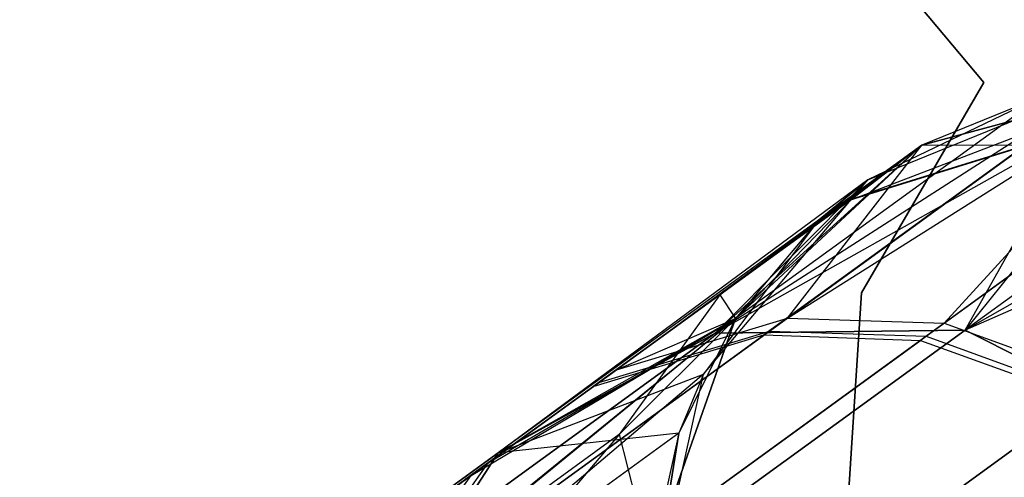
# Model space of a CAD drawing. Extents: x 0.3 to 7.1, y -3.38 to 3.38.
# Tile 601 of 604: x 6.1477 to 6.333, y 1.9646 to 2.0507. Entities that reach past the tile are written whole.
import ezdxf

# ---------------------------------------------------------------- set-up
doc = ezdxf.new("R2010")
doc.units = 0
doc.header["$LTSCALE"] = 2.54
doc.layers.get('0').update_dxf_attribs({"linetype": 'CONTINUOUS'})

# ---------------------------------------------------------------- blocks, each defined once
blk = doc.blocks.new('SINGLES_AVVSTL_STL')
at = {"color": 0}
for p, q in [((6.32914, 2.03889, 1.7), (6.16829, 2.23117, 1.7)), ((6.16829, 2.23117, 1.9), (6.32914, 2.03889, 1.9)), ((6.16829, 2.23117, 1.9), (6.32914, 2.03889, 1.9)), ((6.32914, 2.03889, 1.7), (6.16829, 2.23117, 1.7)), ((6.36364, 2.03966, 23.18265), (6.27858, 1.99171, 22.51622)), ((6.36364, 2.03966, 23.18265), (6.27858, 1.99171, 22.51622)), ((6.29216, 1.99456, 52.54603), (6.36364, 2.03966, 51.88278)), ((6.29216, 1.99456, 52.54603), (6.36364, 2.03966, 51.88278)), ((6.30397, 2.01675, 57.22551), (6.36364, 2.03966, 57.56742)), ((6.30397, 2.01675, 57.22551), (6.36364, 2.03966, 57.56742)), ((6.36364, 2.03966, 23.18265), (6.31746, 2.02709, 51.88278)), ((6.31746, 2.02709, 51.88278), (6.36364, 2.03966, 51.88278)), ((6.36364, 2.03966, 23.18265), (6.31746, 2.02709, 51.88278)), ((6.31746, 2.02709, 51.88278), (6.36364, 2.03966, 51.88278)), ((6.36364, 2.03966, 58.76742), (6.31746, 2.02709, 58.76742)), ((6.36364, 2.03966, 57.56742), (6.31746, 2.02709, 57.56742)), ((6.36364, 2.03966, 58.76742), (6.31746, 2.02709, 58.76742)), ((6.36364, 2.03966, 57.56742), (6.31746, 2.02709, 57.56742)), ((6.32166, 1.99358, 52.55134), (6.36364, 2.03966, 51.88278)), ((6.32166, 1.99358, 52.55134), (6.36364, 2.03966, 51.88278)), ((6.36364, 2.03966, 23.18265), (6.32562, 1.99228, 22.50739)), ((6.36364, 2.03966, 23.18265), (6.32562, 1.99228, 22.50739)), ((6.35161, 2.03864, 17.50622), (6.27858, 1.99171, 18.17265)), ((6.35161, 2.03864, 17.50622), (6.27858, 1.99171, 18.17265)), ((6.3061, 1.99927, 1.9), (6.32914, 2.03889, 1.9)), ((6.32914, 2.03889, 1.7), (6.3061, 1.99927, 1.7)), ((6.32914, 2.03889, 1.7), (6.3061, 1.99927, 1.7)), ((6.3061, 1.99927, 1.9), (6.32914, 2.03889, 1.9)), ((6.30728, 2.02059, 1.70622), (6.35161, 2.03864, 1.70622)), ((6.30728, 2.02059, 1.70622), (6.35161, 2.03864, 1.70622)), ((6.32166, 1.99358, 52.55134), (6.38311, 2.03823, 51.88278)), ((6.32166, 1.99358, 52.55134), (6.38311, 2.03823, 51.88278)), ((6.32562, 1.99228, 18.18148), (6.35161, 2.03864, 17.50622)), ((6.32562, 1.99228, 18.18148), (6.35161, 2.03864, 17.50622)), ((6.32914, 2.03889, 1.9), (6.32914, 2.03889, 1.7)), ((6.32914, 2.03889, 1.9), (6.32914, 2.03889, 1.7)), ((6.33978, 2.03618, 17.50622), (6.27858, 1.99171, 18.17265)), ((6.33978, 2.03618, 17.50622), (6.27858, 1.99171, 18.17265)), ((6.33978, 2.03618, 23.18265), (6.27858, 1.99171, 22.51622)), ((6.33978, 2.03618, 23.18265), (6.27858, 1.99171, 22.51622)), ((6.33978, 2.03618, 17.50622), (6.30728, 2.02059, 17.50622)), ((6.33978, 2.03618, 17.50622), (6.30728, 2.02059, 17.50622)), ((6.33978, 2.03618, 17.50622), (6.30728, 2.02059, 1.70622)), ((6.33978, 2.03618, 17.50622), (6.30728, 2.02059, 1.70622)), ((6.33978, 2.03618, 23.18265), (6.31746, 2.02709, 51.88278)), ((6.33978, 2.03618, 23.18265), (6.31746, 2.02709, 51.88278)), ((6.33978, 2.03618, 23.18265), (6.31746, 2.02709, 23.18265)), ((6.33978, 2.03618, 23.18265), (6.31746, 2.02709, 23.18265)), ((6.38763, 2.03734, 17.50622), (6.32562, 1.99228, 18.18148)), ((6.38763, 2.03734, 17.50622), (6.32562, 1.99228, 18.18148)), ((6.38763, 2.03734, 23.18265), (6.32562, 1.99228, 22.50739)), ((6.38763, 2.03734, 23.18265), (6.32562, 1.99228, 22.50739)), ((6.39925, 2.03402, 17.50622), (6.32562, 1.99228, 18.18148)), ((6.39925, 2.03402, 17.50622), (6.32562, 1.99228, 18.18148)), ((6.41037, 2.02933, 23.18265), (6.32562, 1.99228, 22.50739)), ((6.41037, 2.02933, 23.18265), (6.32562, 1.99228, 22.50739)), ((6.31746, 2.02709, 23.18265), (6.23773, 1.96916, 22.52687)), ((6.31746, 2.02709, 23.18265), (6.23773, 1.96916, 22.52687)), ((6.26002, 1.98481, 52.53879), (6.31746, 2.02709, 51.88278)), ((6.26002, 1.98481, 52.53879), (6.31746, 2.02709, 51.88278)), ((6.31746, 2.02709, 23.18265), (6.27858, 1.99171, 22.51622)), ((6.31746, 2.02709, 23.18265), (6.27858, 1.99171, 22.51622)), ((6.27945, 1.99893, 57.22904), (6.31746, 2.02709, 57.56742)), ((6.27945, 1.99893, 57.22904), (6.31746, 2.02709, 57.56742)), ((6.31746, 2.02709, 23.18265), (6.28241, 1.99449, 51.88278)), ((6.28241, 1.99449, 51.88278), (6.31746, 2.02709, 51.88278)), ((6.31746, 2.02709, 23.18265), (6.28241, 1.99449, 51.88278)), ((6.28241, 1.99449, 51.88278), (6.31746, 2.02709, 51.88278)), ((6.31746, 2.02709, 58.76742), (6.28241, 1.99449, 58.76742)), ((6.31746, 2.02709, 57.56742), (6.28241, 1.99449, 57.56742)), ((6.31746, 2.02709, 58.76742), (6.28241, 1.99449, 58.76742)), ((6.31746, 2.02709, 57.56742), (6.28241, 1.99449, 57.56742)), ((6.3366, 2.02685, 57.22174), (6.28775, 1.99136, 56.88074)), ((6.3366, 2.02685, 57.22174), (6.28775, 1.99136, 56.88074)), ((6.28879, 1.99211, 59.44865), (6.33687, 2.02704, 59.11033)), ((6.28879, 1.99211, 59.44865), (6.33687, 2.02704, 59.11033)), ((6.29216, 1.99456, 52.54603), (6.31746, 2.02709, 51.88278)), ((6.29216, 1.99456, 52.54603), (6.31746, 2.02709, 51.88278)), ((6.30397, 2.01675, 57.22551), (6.31746, 2.02709, 57.56742)), ((6.30397, 2.01675, 57.22551), (6.31746, 2.02709, 57.56742)), ((6.3366, 2.02685, 57.22174), (6.30397, 2.01675, 57.22551)), ((6.3366, 2.02685, 57.22174), (6.30397, 2.01675, 57.22551)), ((6.30424, 2.01694, 59.10659), (6.31746, 2.02709, 58.76742)), ((6.30424, 2.01694, 59.10659), (6.31746, 2.02709, 58.76742)), ((6.33687, 2.02704, 59.11033), (6.30424, 2.01694, 59.10659)), ((6.33687, 2.02704, 59.11033), (6.30424, 2.01694, 59.10659)), ((6.31746, 2.02709, 23.18265), (6.31746, 2.02709, 51.88278)), ((6.31746, 2.02709, 23.18265), (6.31746, 2.02709, 51.88278)), ((6.33687, 2.02704, 59.11033), (6.31746, 2.02709, 58.76742)), ((6.33687, 2.02704, 59.11033), (6.31746, 2.02709, 58.76742)), ((6.31746, 2.02709, 57.56742), (6.31746, 2.02709, 58.76742)), ((6.31746, 2.02709, 57.56742), (6.31746, 2.02709, 58.76742)), ((6.36646, 2.02613, 57.21897), (6.31721, 1.99035, 56.87524)), ((6.36646, 2.02613, 57.21897), (6.31721, 1.99035, 56.87524)), ((6.31826, 1.99111, 59.4541), (6.36672, 2.02632, 59.11307)), ((6.31826, 1.99111, 59.4541), (6.36672, 2.02632, 59.11307)), ((6.30728, 2.02059, 17.50622), (6.23773, 1.96916, 18.162)), ((6.30728, 2.02059, 17.50622), (6.23773, 1.96916, 18.162)), ((6.27641, 1.98401, 1.70622), (6.30728, 2.02059, 1.70622)), ((6.27641, 1.98401, 1.70622), (6.30728, 2.02059, 1.70622)), ((6.27858, 1.99171, 18.17265), (6.30728, 2.02059, 17.50622)), ((6.27858, 1.99171, 18.17265), (6.30728, 2.02059, 17.50622)), ((6.30728, 2.02059, 17.50622), (6.29795, 2.01292, 17.50622)), ((6.29795, 2.01292, 17.50622), (6.30728, 2.02059, 1.70622)), ((6.30728, 2.02059, 17.50622), (6.29795, 2.01292, 17.50622)), ((6.29795, 2.01292, 17.50622), (6.30728, 2.02059, 1.70622)), ((6.30728, 2.02059, 17.50622), (6.30728, 2.02059, 1.70622)), ((6.30728, 2.02059, 17.50622), (6.30728, 2.02059, 1.70622)), ((6.30424, 2.01694, 59.10659), (6.23265, 1.96492, 59.43426)), ((6.30424, 2.01694, 59.10659), (6.23265, 1.96492, 59.43426)), ((6.30397, 2.01675, 57.22551), (6.25565, 1.98164, 56.88823)), ((6.30397, 2.01675, 57.22551), (6.25565, 1.98164, 56.88823)), ((6.25668, 1.98239, 59.44122), (6.30424, 2.01694, 59.10659)), ((6.25668, 1.98239, 59.44122), (6.30424, 2.01694, 59.10659)), ((6.30397, 2.01675, 57.22551), (6.27945, 1.99893, 57.22904)), ((6.30397, 2.01675, 57.22551), (6.27945, 1.99893, 57.22904)), ((6.30424, 2.01694, 59.10659), (6.28241, 1.99449, 58.76742)), ((6.30424, 2.01694, 59.10659), (6.28241, 1.99449, 58.76742)), ((6.29795, 2.01292, 17.50622), (6.23773, 1.96916, 18.162)), ((6.29795, 2.01292, 17.50622), (6.23773, 1.96916, 18.162)), ((6.29795, 2.01292, 23.18265), (6.23773, 1.96916, 22.52687)), ((6.29795, 2.01292, 23.18265), (6.23773, 1.96916, 22.52687)), ((6.29795, 2.01292, 17.50622), (6.27641, 1.98401, 17.50622)), ((6.29795, 2.01292, 17.50622), (6.27641, 1.98401, 17.50622)), ((6.29795, 2.01292, 17.50622), (6.27641, 1.98401, 1.70622)), ((6.29795, 2.01292, 17.50622), (6.27641, 1.98401, 1.70622)), ((6.29795, 2.01292, 23.18265), (6.28241, 1.99449, 51.88278)), ((6.29795, 2.01292, 23.18265), (6.28241, 1.99449, 51.88278)), ((6.29795, 2.01292, 23.18265), (6.28241, 1.99449, 23.18265)), ((6.29795, 2.01292, 23.18265), (6.28241, 1.99449, 23.18265)), ((6.27945, 1.99893, 57.22904), (6.23163, 1.96418, 56.89525)), ((6.27945, 1.99893, 57.22904), (6.23163, 1.96418, 56.89525)), ((6.27945, 1.99893, 57.22904), (6.26052, 1.9726, 57.23264)), ((6.27945, 1.99893, 57.22904), (6.26052, 1.9726, 57.23264)), ((6.27945, 1.99893, 57.22904), (6.28241, 1.99449, 57.56742)), ((6.27945, 1.99893, 57.22904), (6.28241, 1.99449, 57.56742)), ((6.30316, 1.95353, 1.9), (6.3061, 1.99927, 1.9)), ((6.3061, 1.99927, 1.7), (6.30316, 1.95353, 1.7)), ((6.3061, 1.99927, 1.7), (6.30316, 1.95353, 1.7)), ((6.30316, 1.95353, 1.9), (6.3061, 1.99927, 1.9)), ((6.3061, 1.99927, 1.7), (6.3061, 1.99927, 1.9)), ((6.3061, 1.99927, 1.7), (6.3061, 1.99927, 1.9)), ((6.29216, 1.99456, 52.54603), (6.21383, 1.93765, 52.87981)), ((6.29216, 1.99456, 52.54603), (6.21383, 1.93765, 52.87981)), ((6.21421, 1.93896, 59.42719), (6.28241, 1.99449, 58.76742)), ((6.21421, 1.93896, 59.42719), (6.28241, 1.99449, 58.76742)), ((6.21748, 1.94133, 52.52513), (6.28241, 1.99449, 51.88278)), ((6.21748, 1.94133, 52.52513), (6.28241, 1.99449, 51.88278)), ((6.23265, 1.96492, 59.43426), (6.28241, 1.99449, 58.76742)), ((6.23265, 1.96492, 59.43426), (6.28241, 1.99449, 58.76742)), ((6.23595, 1.96732, 52.53201), (6.28241, 1.99449, 51.88278)), ((6.23595, 1.96732, 52.53201), (6.28241, 1.99449, 51.88278)), ((6.28241, 1.99449, 23.18265), (6.23773, 1.96916, 22.52687)), ((6.28241, 1.99449, 23.18265), (6.23773, 1.96916, 22.52687)), ((6.32166, 1.99358, 52.55134), (6.2427, 1.93621, 52.88779)), ((6.32166, 1.99358, 52.55134), (6.2427, 1.93621, 52.88779)), ((6.26002, 1.98481, 52.53879), (6.29216, 1.99456, 52.54603)), ((6.26002, 1.98481, 52.53879), (6.29216, 1.99456, 52.54603)), ((6.26002, 1.98481, 52.53879), (6.28241, 1.99449, 51.88278)), ((6.26002, 1.98481, 52.53879), (6.28241, 1.99449, 51.88278)), ((6.26052, 1.9726, 57.23264), (6.28241, 1.99449, 57.56742)), ((6.26052, 1.9726, 57.23264), (6.28241, 1.99449, 57.56742)), ((6.28241, 1.99449, 23.18265), (6.26652, 1.94934, 51.88278)), ((6.26652, 1.94934, 51.88278), (6.28241, 1.99449, 51.88278)), ((6.28241, 1.99449, 23.18265), (6.26652, 1.94934, 51.88278)), ((6.26652, 1.94934, 51.88278), (6.28241, 1.99449, 51.88278)), ((6.28241, 1.99449, 58.76742), (6.26652, 1.94934, 58.76742)), ((6.28241, 1.99449, 57.56742), (6.26652, 1.94934, 57.56742)), ((6.28241, 1.99449, 58.76742), (6.26652, 1.94934, 58.76742)), ((6.28241, 1.99449, 57.56742), (6.26652, 1.94934, 57.56742)), ((6.28241, 1.99449, 23.18265), (6.27172, 1.97288, 23.18265)), ((6.28241, 1.99449, 23.18265), (6.27172, 1.97288, 23.18265)), ((6.28241, 1.99449, 23.18265), (6.28241, 1.99449, 51.88278)), ((6.28241, 1.99449, 23.18265), (6.28241, 1.99449, 51.88278)), ((6.28241, 1.99449, 57.56742), (6.28241, 1.99449, 58.76742)), ((6.28241, 1.99449, 57.56742), (6.28241, 1.99449, 58.76742)), ((6.29216, 1.99456, 52.54603), (6.32166, 1.99358, 52.55134)), ((6.29216, 1.99456, 52.54603), (6.32166, 1.99358, 52.55134)), ((6.32166, 1.99358, 52.55134), (6.35216, 1.98254, 52.55548)), ((6.32166, 1.99358, 52.55134), (6.35216, 1.98254, 52.55548)), ((6.09808, 1.86057, 18.80517), (6.27858, 1.99171, 18.17265)), ((6.09808, 1.86057, 18.80517), (6.27858, 1.99171, 18.17265)), ((6.27858, 1.99171, 22.51622), (6.09808, 1.86057, 21.8837)), ((6.27858, 1.99171, 22.51622), (6.09808, 1.86057, 21.8837)), ((6.14272, 1.8594, 18.82238), (6.32562, 1.99228, 18.18148)), ((6.14272, 1.8594, 18.82238), (6.32562, 1.99228, 18.18148)), ((6.32562, 1.99228, 22.50739), (6.14272, 1.8594, 21.86649)), ((6.32562, 1.99228, 22.50739), (6.14272, 1.8594, 21.86649)), ((6.20882, 1.93401, 59.78181), (6.28879, 1.99211, 59.44865)), ((6.20882, 1.93401, 59.78181), (6.28879, 1.99211, 59.44865)), ((6.23773, 1.96916, 18.162), (6.27858, 1.99171, 18.17265)), ((6.23773, 1.96916, 18.162), (6.27858, 1.99171, 18.17265)), ((6.27858, 1.99171, 22.51622), (6.23773, 1.96916, 22.52687)), ((6.27858, 1.99171, 22.51622), (6.23773, 1.96916, 22.52687)), ((6.25668, 1.98239, 59.44122), (6.28879, 1.99211, 59.44865)), ((6.25668, 1.98239, 59.44122), (6.28879, 1.99211, 59.44865)), ((6.27858, 1.99171, 18.17265), (6.32562, 1.99228, 18.18148)), ((6.27858, 1.99171, 18.17265), (6.32562, 1.99228, 18.18148)), ((6.32562, 1.99228, 22.50739), (6.27858, 1.99171, 22.51622)), ((6.32562, 1.99228, 22.50739), (6.27858, 1.99171, 22.51622)), ((6.28879, 1.99211, 59.44865), (6.31826, 1.99111, 59.4541)), ((6.28879, 1.99211, 59.44865), (6.31826, 1.99111, 59.4541)), ((6.32562, 1.99228, 18.18148), (6.36806, 1.97073, 18.18647)), ((6.32562, 1.99228, 18.18148), (6.36806, 1.97073, 18.18647)), ((6.36806, 1.97073, 22.5024), (6.32562, 1.99228, 22.50739)), ((6.36806, 1.97073, 22.5024), (6.32562, 1.99228, 22.50739)), ((6.20727, 1.93288, 56.54774), (6.28775, 1.99136, 56.88074)), ((6.20727, 1.93288, 56.54774), (6.28775, 1.99136, 56.88074)), ((6.23609, 1.93141, 56.53958), (6.31721, 1.99035, 56.87524)), ((6.23609, 1.93141, 56.53958), (6.31721, 1.99035, 56.87524)), ((6.23765, 1.93254, 59.78992), (6.31826, 1.99111, 59.4541)), ((6.23765, 1.93254, 59.78992), (6.31826, 1.99111, 59.4541)), ((6.25565, 1.98164, 56.88823), (6.28775, 1.99136, 56.88074)), ((6.25565, 1.98164, 56.88823), (6.28775, 1.99136, 56.88074)), ((6.28775, 1.99136, 56.88074), (6.31721, 1.99035, 56.87524)), ((6.28775, 1.99136, 56.88074), (6.31721, 1.99035, 56.87524)), ((6.31721, 1.99035, 56.87524), (6.34768, 1.97928, 56.87096)), ((6.31721, 1.99035, 56.87524), (6.34768, 1.97928, 56.87096)), ((6.31826, 1.99111, 59.4541), (6.34874, 1.98005, 59.45836)), ((6.31826, 1.99111, 59.4541), (6.34874, 1.98005, 59.45836)), ((6.26002, 1.98481, 52.53879), (6.18254, 1.92852, 52.86893)), ((6.26002, 1.98481, 52.53879), (6.18254, 1.92852, 52.86893)), ((6.27641, 1.98401, 17.50622), (6.21242, 1.92979, 18.15197)), ((6.27641, 1.98401, 17.50622), (6.21242, 1.92979, 18.15197)), ((6.23595, 1.96732, 52.53201), (6.26002, 1.98481, 52.53879)), ((6.23595, 1.96732, 52.53201), (6.26002, 1.98481, 52.53879)), ((6.23773, 1.96916, 18.162), (6.27641, 1.98401, 17.50622)), ((6.23773, 1.96916, 18.162), (6.27641, 1.98401, 17.50622)), ((6.26608, 1.93727, 1.70622), (6.27641, 1.98401, 1.70622)), ((6.26608, 1.93727, 1.70622), (6.27641, 1.98401, 1.70622)), ((6.27641, 1.98401, 17.50622), (6.27172, 1.97288, 17.50622)), ((6.27641, 1.98401, 1.70622), (6.27172, 1.97288, 17.50622)), ((6.27641, 1.98401, 17.50622), (6.27172, 1.97288, 17.50622)), ((6.27641, 1.98401, 1.70622), (6.27172, 1.97288, 17.50622)), ((6.27641, 1.98401, 1.70622), (6.27641, 1.98401, 17.50622)), ((6.27641, 1.98401, 1.70622), (6.27641, 1.98401, 17.50622)), ((6.17758, 1.92492, 59.77075), (6.25668, 1.98239, 59.44122)), ((6.17758, 1.92492, 59.77075), (6.25668, 1.98239, 59.44122)), ((6.35216, 1.98254, 52.55548), (6.27271, 1.92481, 52.89401)), ((6.35216, 1.98254, 52.55548), (6.27271, 1.92481, 52.89401)), ((6.17605, 1.9238, 56.55886), (6.25565, 1.98164, 56.88823)), ((6.17605, 1.9238, 56.55886), (6.25565, 1.98164, 56.88823)), ((6.26606, 1.91998, 56.5332), (6.34768, 1.97928, 56.87096)), ((6.26606, 1.91998, 56.5332), (6.34768, 1.97928, 56.87096)), ((6.26763, 1.92112, 59.79626), (6.34874, 1.98005, 59.45836)), ((6.26763, 1.92112, 59.79626), (6.34874, 1.98005, 59.45836)), ((6.27172, 1.97288, 17.50622), (6.21242, 1.92979, 18.15197)), ((6.27172, 1.97288, 17.50622), (6.21242, 1.92979, 18.15197)), ((6.27172, 1.97288, 23.18265), (6.21242, 1.92979, 22.5369)), ((6.27172, 1.97288, 23.18265), (6.21242, 1.92979, 22.5369)), ((6.27172, 1.97288, 23.18265), (6.23773, 1.96916, 22.52687)), ((6.27172, 1.97288, 23.18265), (6.23773, 1.96916, 22.52687)), ((6.27172, 1.97288, 17.50622), (6.26608, 1.93727, 17.50622)), ((6.26608, 1.93727, 1.70622), (6.27172, 1.97288, 17.50622)), ((6.26608, 1.93727, 1.70622), (6.27172, 1.97288, 17.50622)), ((6.27172, 1.97288, 17.50622), (6.26608, 1.93727, 17.50622)), ((6.27172, 1.97288, 23.18265), (6.26652, 1.94934, 51.88278)), ((6.27172, 1.97288, 23.18265), (6.26652, 1.94934, 51.88278)), ((6.27172, 1.97288, 23.18265), (6.26652, 1.94934, 23.18265)), ((6.27172, 1.97288, 23.18265), (6.26652, 1.94934, 23.18265)), ((6.26052, 1.9726, 57.23264), (6.20408, 1.9063, 56.90856)), ((6.26052, 1.9726, 57.23264), (6.20408, 1.9063, 56.90856)), ((6.26052, 1.9726, 57.23264), (6.21321, 1.93823, 56.90238)), ((6.26052, 1.9726, 57.23264), (6.21321, 1.93823, 56.90238)), ((6.26052, 1.9726, 57.23264), (6.26652, 1.94934, 57.56742)), ((6.26052, 1.9726, 57.23264), (6.26652, 1.94934, 57.56742)), ((6.06011, 1.84011, 18.78441), (6.23773, 1.96916, 18.162)), ((6.06011, 1.84011, 18.78441), (6.23773, 1.96916, 18.162)), ((6.23773, 1.96916, 22.52687), (6.06011, 1.84011, 21.90446)), ((6.23773, 1.96916, 22.52687), (6.06011, 1.84011, 21.90446)), ((6.23595, 1.96732, 52.53201), (6.15927, 1.91161, 52.85874)), ((6.23595, 1.96732, 52.53201), (6.15927, 1.91161, 52.85874)), ((6.21242, 1.92979, 18.15197), (6.23773, 1.96916, 18.162)), ((6.21242, 1.92979, 18.15197), (6.23773, 1.96916, 18.162)), ((6.23773, 1.96916, 22.52687), (6.21242, 1.92979, 22.5369)), ((6.23773, 1.96916, 22.52687), (6.21242, 1.92979, 22.5369)), ((6.21748, 1.94133, 52.52513), (6.23595, 1.96732, 52.53201)), ((6.21748, 1.94133, 52.52513), (6.23595, 1.96732, 52.53201)), ((6.15436, 1.90805, 59.76038), (6.23265, 1.96492, 59.43426)), ((6.15436, 1.90805, 59.76038), (6.23265, 1.96492, 59.43426)), ((6.21421, 1.93896, 59.42719), (6.23265, 1.96492, 59.43426)), ((6.21421, 1.93896, 59.42719), (6.23265, 1.96492, 59.43426))]:
    blk.add_line(p, q, dxfattribs=at)

msp = doc.modelspace()

# ---------------------------------------------------------------- block references
at = {"color": 0}
msp.add_blockref('SINGLES_AVVSTL_STL', (0, 0), dxfattribs=at)

doc.saveas('drawing.dxf')
